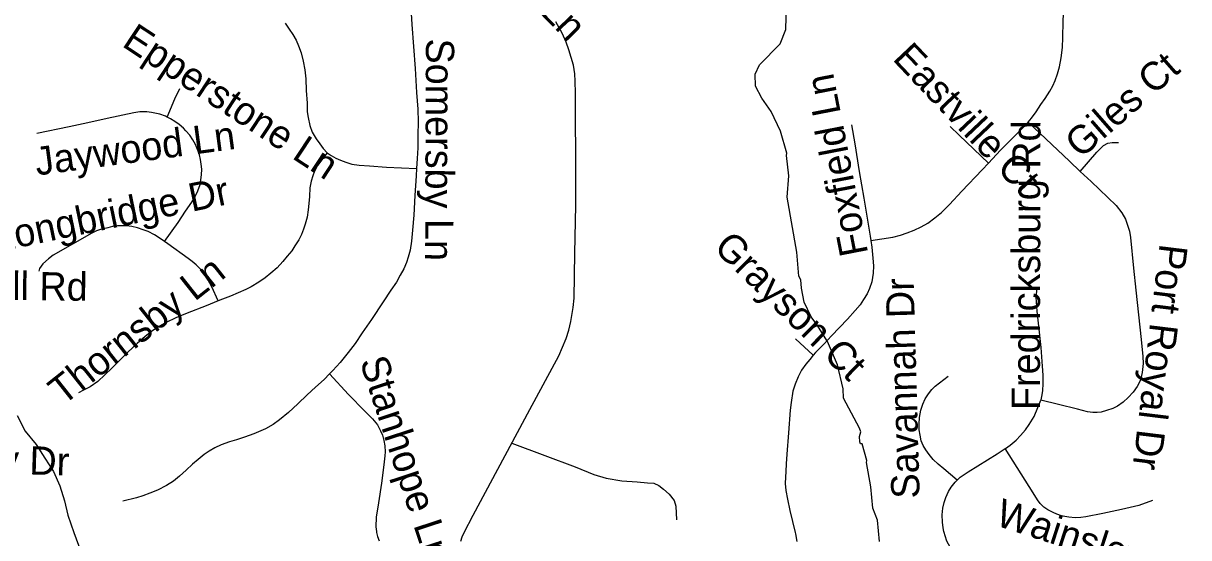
# Model space of a CAD drawing. Extents: x 1383679 to 1536984, y 460658 to 651027.
# Drawn here: x 1475714 to 1479633, y 497048 to 498779 of the extents above; entities that cross this region are included whole.
import ezdxf

# ---------------------------------------------------------------- set-up
doc = ezdxf.new("R2010")
doc.units = 0
for name, color, linetype in [('Exist Hydrographic Misc Water Feature', 7, 'Continuous'), ('Exist Road Non-System Type 51', 7, 'Continuous'), ('Exist Road Non-System Type 51 Label', 7, 'Continuous')]:
    doc.layers.add(name, color=color, linetype=linetype)

msp = doc.modelspace()

# ---------------------------------------------------------------- linework, layer by layer
at = {"layer": 'Exist Hydrographic Misc Water Feature'}
for points in [[(1478593.2, 497035.2), (1478586.5, 497107.4), (1478571.3, 497147.6), (1478564.6, 497219.8), (1478549.3, 497301), (1478550.4, 497308.1), (1478535.4, 497364.3), (1478529.5, 497364.4), (1478527.5, 497370.5), (1478525.9, 497388.5), (1478530.2, 497404.4), (1478526.4, 497416.5), (1478472.4, 497517.6), (1478470.9, 497549.6), (1478452.5, 497630), (1478418.7, 497708.2), (1478382.2, 497765.3), (1478363.9, 497791.6), (1478340, 497840.4), (1478330.5, 497887.5), (1478328.4, 497916.3), (1478322.2, 497928.5), (1478315.7, 498008.7), (1478283.2, 498193.3), (1478288.6, 498265.2), (1478280.4, 498334.4), (1478282.1, 498341.3), (1478260.1, 498415.4), (1478228.8, 498482.3), (1478197.6, 498527), (1478176.4, 498567.4), (1478175.2, 498607.4), (1478189.7, 498639.1), (1478259.1, 498709.7), (1478278, 498757.4), (1478281, 498840.7)], [(1475693.8, 497459.7), (1475720.8, 497406.6), (1475758, 497362.4), (1475787.2, 497315.8), (1475816.3, 497270.9), (1475837.6, 497223), (1475852.6, 497172.6), (1475863.8, 497123.9), (1475884.6, 497066.1), (1475899.9, 497023.1), (1475915.2, 496985), (1475928.6, 496951.1), (1475931.8, 496905.1), (1475940.7, 496842.6), (1475949.4, 496780), (1475956.5, 496726.5), (1475962, 496701.8), (1475979.2, 496662.1), (1475984.8, 496631.6), (1475984, 496589.8)]]:
    msp.add_lwpolyline(points, dxfattribs=at)
at = {"layer": 'Exist Road Non-System Type 51'}
msp.add_line((1478370.6, 497662.5), (1478310.7, 497717.2), dxfattribs=at)
for points in [[(1477025.8, 498956.9), (1477018.7, 498928.5), (1477016, 498903.4), (1477015.3, 498871.7), (1477017.3, 498829.7), (1477021.2, 498774.3), (1477026.1, 498700.8), (1477031.8, 498626.7), (1477036.9, 498546.2), (1477040.5, 498490.3), (1477041.5, 498447.5), (1477041.4, 498402.2), (1477041, 498359.5), (1477038.7, 498324.4), (1477036.4, 498290)], [(1479093.3, 498446.6), (1479104.6, 498459.8), (1479119.5, 498480.8), (1479136.1, 498505.2), (1479149.9, 498525.4), (1479166.3, 498550.2), (1479175.8, 498568.3), (1479183.7, 498586.8), (1479191.8, 498608.6), (1479197.9, 498632.3), (1479204.6, 498662.1), (1479208.3, 498697.4), (1479209.9, 498730.8), (1479211.2, 498784.4), (1479212.5, 498836.3), (1479213.3, 498879.8)], [(1476594.3, 498779), (1476608.5, 498759.4), (1476620.8, 498741.1), (1476631.4, 498721.8), (1476639.9, 498703.2), (1476648.3, 498679.9), (1476655.5, 498651.2), (1476660.7, 498621.9), (1476663.9, 498592.4), (1476665.8, 498552.9), (1476668.3, 498510.1), (1476669.1, 498480.6), (1476671.6, 498462.3), (1476677.9, 498434.6), (1476686, 498412.7), (1476698.6, 498390.6), (1476710.8, 498373.1), (1476722.1, 498357.1), (1476735.6, 498343.3), (1476736.3, 498342.8)], [(1477185.5, 497036.2), (1477189.8, 497051.5), (1477196.5, 497066), (1477226.4, 497124.6), (1477418, 497479.5), (1477515.1, 497660.5), (1477539.9, 497718.3), (1477548.6, 497746.3), (1477555, 497775.8), (1477563.4, 497823.1), (1477566.7, 497853.8), (1477568.4, 498005.7), (1477571.8, 498165.5), (1477572.1, 498323.7), (1477571.4, 498468.4), (1477570.9, 498543.5), (1477570.3, 498583.8), (1477568.5, 498609.1), (1477563.9, 498637.9), (1477556.7, 498663.4), (1477549, 498689.8), (1477539.6, 498715.4), (1477526.7, 498745.9), (1477504.7, 498783.3)], [(1476198.2, 498463), (1476223.4, 498525), (1476240.2, 498559.5)], [(1476198.2, 498463), (1476192.8, 498466.1), (1476173.4, 498473.1), (1476161.9, 498475.8), (1476145.7, 498478.5), (1476129.6, 498481), (1476106.5, 498480.8), (1476086.2, 498477.7), (1475996.5, 498458.7), (1475931.3, 498443.4), (1475868.2, 498429.9), (1475760.3, 498407.6)], [(1476188.9, 498045.1), (1476235.2, 498109.1), (1476260.2, 498146.3), (1476280.6, 498176.7), (1476292.6, 498196.3), (1476301, 498214.6), (1476308.5, 498236.8), (1476311.4, 498252.4), (1476313.5, 498268.8), (1476314.1, 498287.9), (1476312.5, 498305.3), (1476310.6, 498320.1), (1476306.6, 498335.9), (1476300.4, 498354.6), (1476292.9, 498371.5), (1476284.6, 498386.8), (1476273.8, 498402.1), (1476260.8, 498417.1), (1476252.5, 498426.2), (1476238.8, 498438.5), (1476223.7, 498448.1), (1476208.8, 498457.2), (1476198.2, 498463)], [(1478959.5, 498308.1), (1479000.5, 498351.9), (1479049.4, 498401.2), (1479083.4, 498435), (1479093.3, 498446.6)], [(1479093.3, 498446.6), (1479232.1, 498314.5), (1479268.2, 498280.7)], [(1478499.4, 498437.1), (1478510.2, 498373.1), (1478524.8, 498279.8), (1478540, 498191), (1478553, 498116.8), (1478561.4, 498063.2), (1478564, 498048.2)], [(1478959.5, 498308.1), (1478861.2, 498402.2), (1478830.5, 498431.4)], [(1479268.2, 498280.7), (1479324.5, 498345.4), (1479345.9, 498367.9), (1479360.8, 498375.5), (1479376, 498377.9), (1479396.8, 498378)], [(1476736.3, 498342.8), (1476704, 498300.1), (1476693.6, 498281.3), (1476687.3, 498265.5), (1476682.1, 498248), (1476677.9, 498224.8), (1476676.5, 498196.4), (1476674.9, 498172.5), (1476672.5, 498150.8), (1476668.8, 498126.2), (1476661.9, 498103.1), (1476656.7, 498085.7), (1476649.7, 498068.8), (1476640.5, 498050.8), (1476627.8, 498030), (1476617.2, 498013.6), (1476601.9, 497995.1), (1476587.5, 497977), (1476567.8, 497956.1), (1476546.6, 497937.8), (1476527.5, 497923), (1476506.2, 497907.9), (1476480.2, 497892.7), (1476462.2, 497883.8), (1476436.8, 497871.8), (1476410.9, 497861), (1476384.2, 497851), (1476369.1, 497844.8)], [(1476736.3, 498342.8), (1476749.1, 498334.5), (1476764.7, 498325.5), (1476780.6, 498318.8), (1476799.2, 498311.5), (1476819, 498305.4), (1476843.5, 498301.2), (1476878.3, 498299.6), (1476935.3, 498295.1), (1477036.4, 498290)], [(1477036.4, 498290), (1477034.9, 498266), (1477030.4, 498199.3), (1477027, 498132.8), (1477023.4, 498082.7), (1477020, 498046.4), (1477015.1, 498016), (1477008.5, 497992.1), (1477002.7, 497974.1), (1476993.4, 497952.7), (1476982, 497931), (1476969.6, 497908.3), (1476949.7, 497880.6), (1476924.7, 497841.6), (1476885, 497782.8), (1476854.2, 497737.6), (1476830, 497701.1), (1476807, 497671.4), (1476780.2, 497637.4), (1476755.4, 497610.3), (1476744.3, 497599.3)], [(1478564, 498048.2), (1478637.8, 498059.8), (1478663.5, 498066.1), (1478685.8, 498074), (1478709.7, 498082.8), (1478733.6, 498093.8), (1478755.7, 498106.7), (1478779.8, 498124.7), (1478801.6, 498142.5), (1478828.4, 498168.9), (1478869.9, 498214.4), (1478938.9, 498286.1), (1478959.5, 498308.1)], [(1479268.2, 498280.7), (1479304.7, 498246.5), (1479389.3, 498165.7), (1479407.5, 498141.3), (1479420.1, 498120.3), (1479427.4, 498099.8), (1479433.7, 498079.5), (1479436.9, 498057.7), (1479446.9, 497955.5), (1479454.7, 497881), (1479472.6, 497715), (1479478.9, 497657.7), (1479479.4, 497634.7), (1479476.8, 497603.5), (1479470.9, 497578.6), (1479459.4, 497556.4), (1479446.3, 497538.1), (1479429.5, 497520), (1479413, 497504.1), (1479394, 497491), (1479377.6, 497483.3), (1479356, 497475.8), (1479338.4, 497471.1), (1479325, 497469.2), (1479311, 497469.7), (1479292.4, 497471.6), (1479259.2, 497480.7), (1479195, 497496.9), (1479135.9, 497510.6)], [(1476188.9, 498045.1), (1476178.4, 498052.6), (1476155.4, 498067.2), (1476134.6, 498077.8), (1476117.7, 498084.3), (1476098.8, 498090.7), (1476079.2, 498095.1), (1476061.2, 498096.9), (1476046.3, 498097.2), (1476031.2, 498096.9), (1476014.3, 498094.7), (1475998.3, 498091.1), (1475973.5, 498084.7), (1475960.1, 498080.1), (1475944.5, 498073.1), (1475814.8, 497998.2), (1475799.2, 497986), (1475780.5, 497969.6), (1475769, 497954.1), (1475766.1, 497945.3)], [(1476369.1, 497844.8), (1476347.9, 497892), (1476336.4, 497914.1), (1476325.1, 497931.3), (1476311.6, 497950), (1476295.8, 497966.5), (1476282.3, 497977.5), (1476268.5, 497987.8), (1476200.3, 498036.8), (1476188.9, 498045.1)], [(1478564, 498048.2), (1478567.9, 498025.1), (1478571.3, 497988.8), (1478572.9, 497962.8), (1478571.9, 497938.2), (1478567.5, 497909.6), (1478559.6, 497886.9), (1478551.2, 497868.7), (1478539.2, 497849.2), (1478528, 497832.1), (1478511.8, 497812.5), (1478485.6, 497783.4), (1478431.8, 497727.8), (1478407.6, 497700.2), (1478377.9, 497671.2), (1478370.6, 497662.5)], [(1479135.9, 497510.6), (1479136.6, 497512.5), (1479138.8, 497523.2), (1479141.9, 497542.5), (1479143.7, 497567.3), (1479143.7, 497594.9), (1479141.8, 497625.4), (1479137, 497687.7), (1479129.1, 497759.8), (1479123.6, 497810), (1479120.3, 497857.1), (1479123.5, 497887.2)], [(1476369.1, 497844.8), (1476329, 497828.3), (1476265.2, 497804.2), (1476227.2, 497787.6), (1476194.1, 497771.9), (1476169.6, 497757.7), (1476145.9, 497742.8), (1476124, 497725.5), (1476096.8, 497701.2), (1476065.4, 497671.9), (1476011.6, 497618.7), (1475965.2, 497573.8), (1475938.8, 497555.7), (1475916.4, 497544.7), (1475900, 497535.9)], [(1478370.6, 497662.5), (1478358.5, 497648.2), (1478345.2, 497632.6), (1478331.2, 497611.7), (1478319.3, 497589.6), (1478309.3, 497564.5), (1478302.2, 497541.8), (1478296, 497503), (1478292.9, 497477), (1478287.5, 497400.9), (1478281.9, 497329), (1478279.6, 497296.6), (1478277.8, 497270.8), (1478276.7, 497251.7), (1478276.5, 497231.2), (1478278.3, 497207.6), (1478283.5, 497178.4), (1478291.8, 497139.3), (1478309.7, 497066), (1478310.7, 497061.9), (1478315, 497035.1)], [(1476744.3, 497599.3), (1476725.5, 497580.6), (1476696.8, 497554.4), (1476669.1, 497528.5), (1476637.5, 497498.7), (1476605.7, 497469.7), (1476575.3, 497444.8), (1476554.9, 497429.1), (1476529.1, 497414.8), (1476489.4, 497397.8), (1476458.5, 497386.5), (1476431, 497377.5), (1476407.2, 497371.2), (1476379.9, 497360.5), (1476358.2, 497350.6), (1476338.9, 497339.8), (1476322.4, 497327.7), (1476302.1, 497311.4), (1476283, 497295.7), (1476261.6, 497276), (1476239, 497255.1), (1476219.5, 497238.4), (1476196.2, 497223.8), (1476165.8, 497207.9), (1476139.2, 497197.6), (1476116.6, 497189), (1476094.8, 497182.3), (1476048.6, 497171.4)], [(1476744.3, 497599.3), (1476808.2, 497530.5), (1476862.7, 497474.4), (1476888.2, 497448.2), (1476905.3, 497427.9), (1476915.2, 497407.5), (1476922.2, 497392.8), (1476926.7, 497375.6), (1476929.9, 497357.4), (1476930.8, 497337.3), (1476929.4, 497324), (1476926.1, 497293.6), (1476918.2, 497232.1), (1476908.3, 497165.3), (1476901.3, 497117.6), (1476900.1, 497084.9), (1476901.7, 497068.7), (1476902.3, 497066), (1476905.1, 497052.4), (1476910.3, 497037.6)], [(1478854.2, 497241.6), (1478809.3, 497279.6), (1478790.4, 497295.4), (1478773.2, 497311.9), (1478759.7, 497328.5), (1478748.9, 497344.1), (1478740.4, 497358.1), (1478733.8, 497373.8), (1478729.5, 497393), (1478726.4, 497411.3), (1478726.4, 497431.3), (1478727.7, 497452.2), (1478732.2, 497477.5), (1478739, 497498), (1478746.9, 497515.6), (1478757.5, 497532.2), (1478768.7, 497546.4), (1478780.9, 497558.1), (1478824.6, 497592)], [(1479016.3, 497348), (1479017.2, 497348.6), (1479032.2, 497359.7), (1479052.5, 497376.7), (1479067.6, 497391.6), (1479083.8, 497410.9), (1479096.9, 497428.6), (1479113.7, 497456), (1479135.9, 497510.6)], [(1477356.8, 497366.1), (1477468.1, 497324.3), (1477569.9, 497286.7), (1477633.2, 497261), (1477674, 497249), (1477726.9, 497239.4), (1477778.2, 497236.2), (1477812.6, 497233), (1477834.2, 497231.3), (1477851.1, 497224.2), (1477867.1, 497211.3), (1477886.4, 497194.5), (1477903.1, 497173.7), (1477908.8, 497154.5), (1477911.1, 497108.8)], [(1478854.2, 497241.6), (1478864.7, 497252.1), (1478891.4, 497269.5), (1478989, 497330.8), (1479016.3, 497348)], [(1479511.6, 497173.2), (1479464.8, 497156.9), (1479407.3, 497143.5), (1479344, 497130.1), (1479287.5, 497118.2), (1479270.3, 497116.7), (1479251.4, 497115.7), (1479230, 497117.3), (1479216.5, 497119.6), (1479205.3, 497122.3), (1479189.5, 497127.3), (1479177.5, 497132.7), (1479158.8, 497142.2), (1479146, 497151.4), (1479133.1, 497163.3), (1479124.1, 497175.4), (1479109.7, 497198.8), (1479016.3, 497348)], [(1478844.9, 496990.9), (1478820.1, 497036.2), (1478813.6, 497054.9), (1478810.5, 497066), (1478809.7, 497068.9), (1478807.1, 497081), (1478804.8, 497100.4), (1478804.2, 497125.2), (1478806.1, 497148), (1478811, 497166.7), (1478816.6, 497183.4), (1478820.8, 497194.1), (1478825.7, 497203.4), (1478834.3, 497218.1), (1478847.2, 497234.6), (1478854.2, 497241.6)]]:
    msp.add_lwpolyline(points, dxfattribs=at)

# ---------------------------------------------------------------- texts
at = {"layer": 'Exist Road Non-System Type 51 Label'}
for s, rotation, p in [('Elizabeth Ln', 314.0884, (1477060.9, 499214.8)), ('Epperstone Ln', 326.5999, (1476042.4, 498703.8)), ('Somersby Ln', 269.778, (1477068.2, 498727.8)), ('Eastville Ct', 313.4909, (1478634.1, 498657.3)), ('Giles Ct', 41.154, (1479269.6, 498321.1)), ('Foxfield Ln', 101.0106, (1478555.3, 498005.3)), ('Fredricksburg Rd', 89.8716, (1479132.4, 497477.6)), ('Jaywood Ln', 7.6379, (1475759.5, 498266.5)), ('Longbridge Dr', 11.7032, (1475623.5, 498008.4)), ('Grayson Ct', 315.6547, (1478031.8, 498019.9)), ('Port Royal Dr', 263.0539, (1479535.8, 498039.6)), ('Thornsby Ln', 38.3663, (1475847.6, 497490.6)), ('Matthews Mill Rd', 359.3391, (1474963.3, 497856.2)), ('Savannah Dr', 91.5855, (1478728.4, 497181.1)), ('Stanhope Ln', 288.1682, (1476844.7, 497641.6)), ('Glenn Valley Dr', 358.2134, (1474978.3, 497284.9)), ('Wainsley Pl', 342.0773, (1478978.8, 497091))]:
    msp.add_text(s, height=95, rotation=rotation, dxfattribs=at).set_placement(p)

doc.saveas('drawing.dxf')
